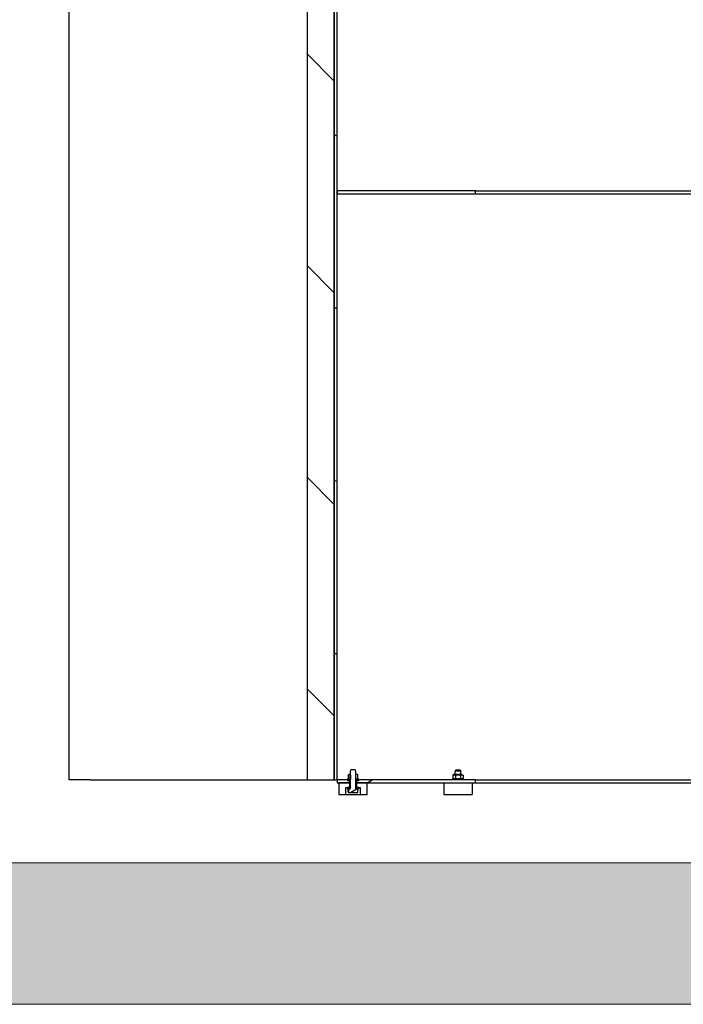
# Model space of a CAD drawing. Extents: x -89225 to 110569, y 13360 to 87647.
# Tile 420 of 478: x 85805 to 87213, y 72886 to 74975. Entities that reach past the tile are written whole.
import ezdxf

# ---------------------------------------------------------------- set-up
doc = ezdxf.new("R2010")
doc.units = 0
doc.layers.add('Beluchtingstank', color=253, linetype='Continuous')
doc.layers.add('INSTALLATIE', color=6, linetype='Continuous')
pattern_1 = [(30.0002, (26738.4, 84288.65), (-158.7508, 274.9626), [])]
pattern_2 = [(60.00025, (26738.4, 84288.65), (-274.9637, 158.7488), [])]

msp = doc.modelspace()

# ---------------------------------------------------------------- hatches: boundary and pattern name
at = {"layer": 'Beluchtingstank', "lineweight": 9, "ltscale": 0.01}
h = msp.add_hatch(dxfattribs=at)
h.set_pattern_fill('AR-CONC', color=256, style=0)
h.set_pattern_definition([(50, (-1014792.94, 1043025.14), (182.184669, -15.939086), [19.05, -209.55]), (355, (-1014792.94, 1043025.14), (-35.243421, 191.056845), [15.24, -167.640584]), (100.451445, (-1014777.75, 1043023.8), (146.941247, 175.117752), [16.190009, -178.090245]), (46.1842, (-1014792.94, 1043075.94), (271.07904, -42.042328), [28.575, -314.325]), (96.635558, (-1014770.35, 1043072.43), (237.404134, 247.426125), [24.285023, -267.13561]), (351.184151, (-1014792.94, 1043075.94), (237.404134, 247.426125), [22.859967, -251.45973]), (21, (-1014767.54, 1043063.24), (151.614391, -102.265198), [19.05, -209.55]), (326, (-1014767.54, 1043063.24), (61.802028, 184.187966), [15.24, -167.64]), (71.451445, (-1014754.9, 1043054.71), (213.41642, 81.922769), [16.190009, -178.089938]), (37.5, (-1014792.936, 1043025.14), (3.0886033, 84.555039), [0, -165.608, 0, -170.18, 0, -168.275]), (7.5, (-1014792.94, 1043025.14), (66.8196625, 100.180575), [0, -97.028, 0, -161.798, 0, -64.135]), (327.5, (-1014849.58, 1043025.14), (135.5905952, -5.728744), [0, -63.5, 0, -198.12, 0, -262.89]), (317.5, (-1014874.98, 1043025.14), (148.129181, 25.426491), [0, -82.55, 0, -131.572, 0, -186.69])])
h.paths.add_polyline_path([(107126.9, 72886), (107126.9, 73186), (106821.2, 73186), (93997, 73186), (93747, 73186), (80922.8, 73186), (80617.1, 73186), (80617.1, 72886)])
at = {"layer": 'INSTALLATIE'}
h = msp.add_hatch(dxfattribs=at)
h.set_pattern_fill('ANSI31', color=256, scale=2540, angle=-90, style=0)
h.set_pattern_definition([(315, (26738.4, 84288.65), (224.5064, 224.5064), [])])
h.paths.add_polyline_path([(86472, 76686), (86414.3, 76686), (86414.3, 73362), (86472, 73362), (86472, 75081.4), (86472, 75087)])
h = msp.add_hatch(dxfattribs=at)
h.set_pattern_fill('ANSI31', color=256, scale=2540, angle=-75, style=0)
h.set_pattern_definition([(330, (26738.4, 84288.65), (158.7501, 274.963), [])])
h.paths.add_polyline_path([(86472, 75081.4), (86472, 73362), (86478, 73362), (86478, 74606), (86478, 74612), (86478, 75083.7), (86476, 75083.7)])
h.paths.add_polyline_path([(88072, 73362), (88072, 75081.4), (88068, 75083.7), (88066, 75083.7), (88066, 74612), (88066, 74606), (88066, 73362)])
h = msp.add_hatch(dxfattribs=at)
h.set_pattern_fill('ANSI31', color=256, scale=2540, angle=15.0002, style=0)
h.set_pattern_definition(pattern_2)
h.paths.add_polyline_path([(87772, 74612), (87772, 74606), (88066, 74606), (88066, 74612)])
h.paths.add_polyline_path([(86772, 74606), (86772, 74612), (86478, 74612), (86478, 74606)])
h = msp.add_hatch(dxfattribs=at)
h.set_pattern_fill('ANSI31', color=256, scale=2540, angle=-14.9998, style=0)
h.set_pattern_definition(pattern_1)
h.paths.add_polyline_path([(86521.9, 73335.7), (86521.9, 73343.2), (86519.1, 73343.2), (86519.1, 73343.5), (86518.5, 73343.5), (86518, 73343.5), (86518, 73363.5), (86518, 73373.5), (86518, 73381), (86516.6, 73383.5), (86507.5, 73383.5), (86506, 73381), (86506, 73373.5), (86506, 73363.5), (86506, 73343.5), (86505.5, 73343.5), (86504.9, 73343.5), (86504.9, 73343.2), (86502.2, 73343.2), (86502.2, 73335.7), (86502.5, 73335.5), (86521.5, 73335.5)])
h = msp.add_hatch(dxfattribs=at)
h.set_pattern_fill('ANSI31', color=256, scale=2540, angle=-14.9998, style=0)
h.set_pattern_definition(pattern_1)
h.paths.add_polyline_path([(88066, 73356), (88066, 73362), (88044, 73362), (88039, 73362), (88039, 73361), (88039, 73356), (88062, 73356)])
h.paths.add_polyline_path([(86505, 73356), (86505, 73361), (86505, 73362), (86500, 73362), (86478, 73362), (86478, 73356), (86482, 73356)])
h.paths.add_polyline_path([(87772, 73362), (87772, 73356), (88002, 73356), (88025, 73356), (88025, 73361), (88025, 73362), (88020, 73362)])
h.paths.add_polyline_path([(86772, 73356), (86772, 73362), (86524, 73362), (86519, 73362), (86519, 73361), (86519, 73356), (86542, 73356)])
h = msp.add_hatch(dxfattribs=at)
h.set_pattern_fill('ANSI31', color=256, scale=2540, angle=-14.9998, style=0)
h.set_pattern_definition(pattern_1)
h.paths.add_polyline_path([(86518.5, 73363.5), (86518.5, 73361), (86519, 73361), (86524, 73361), (86524, 73362), (86524, 73363.5), (86520.6, 73363.5)])
h.paths.add_polyline_path([(86505.5, 73361), (86505.5, 73363.5), (86503.5, 73363.5), (86500, 73363.5), (86500, 73362), (86500, 73361), (86505, 73361)])
h = msp.add_hatch(dxfattribs=at)
h.set_pattern_fill('ANSI31', color=256, scale=2540, angle=15.0002, style=0)
h.set_pattern_definition(pattern_2)
h.paths.add_polyline_path([(86517.1, 73364), (86518, 73363.5), (86518.5, 73363.5), (86520.6, 73363.5), (86521.9, 73364.2), (86521.9, 73372.7), (86520.6, 73373.5), (86518, 73373.5), (86517.1, 73372.9)])
h.paths.add_polyline_path([(86506, 73363.5), (86507, 73364), (86507, 73372.9), (86506, 73373.5), (86503.5, 73373.5), (86502.2, 73372.7), (86502.2, 73364.2), (86503.5, 73363.5), (86505.5, 73363.5)])
h = msp.add_hatch(dxfattribs=at)
h.set_pattern_fill('ANSI31', color=256, scale=2540, angle=0.0002, style=0)
h.set_pattern_definition([(45.0002, (26738.4, 84288.65), (-224.5072, 224.5056), [])])
h.paths.add_polyline_path([(86542, 73331), (86542, 73356), (86519, 73356), (86519, 73346), (86524, 73346), (86527, 73346), (86527, 73331)])
h.paths.add_polyline_path([(86482, 73356), (86482, 73331), (86497, 73331), (86497, 73346), (86500, 73346), (86505, 73346), (86505, 73356)])
h = msp.add_hatch(dxfattribs=at)
h.set_pattern_fill('ANSI31', color=256, scale=2540, angle=15.0002, style=0)
h.set_pattern_definition(pattern_2)
h.paths.add_polyline_path([(86518.5, 73346), (86518.5, 73343.5), (86519.1, 73343.5), (86524, 73343.5), (86524, 73346), (86519, 73346)])
h.paths.add_polyline_path([(86505.5, 73343.5), (86505.5, 73346), (86505, 73346), (86500, 73346), (86500, 73343.5), (86504.9, 73343.5)])

# ---------------------------------------------------------------- linework, layer by layer
at = {"layer": 'Beluchtingstank', "lineweight": 9, "ltscale": 0.01}
for p, q in [((107126.9, 73186), (80617.1, 73186)), ((80617.1, 72886), (107126.9, 72886))]:
    msp.add_line(p, q, dxfattribs=at)
at = {"layer": 'INSTALLATIE'}
for p, q in [((85909.6, 73362), (85909.6, 76686)), ((86414.3, 76686), (86414.3, 73362)), ((86472, 73362), (86472, 76686)), ((86472, 75081.4), (86472, 73362)), ((86478, 73362), (86478, 75083.7)), ((86772, 74612), (86478, 74612)), ((86478, 74612), (86478, 74606)), ((86772, 74606), (86772, 74612)), ((86772, 74612), (87772, 74612)), ((86478, 74606), (86772, 74606)), ((86772, 74606), (87772, 74606)), ((86507.5, 73383.5), (86506, 73381)), ((86506, 73381), (86506, 73343.5)), ((86516.6, 73383.5), (86507.5, 73383.5)), ((86518, 73381), (86516.6, 73383.5)), ((86518, 73343.5), (86518, 73381)), ((86730.1, 73383.5), (86728.6, 73381)), ((86740.6, 73381), (86728.6, 73381)), ((86728.6, 73373.5), (86728.6, 73381)), ((86730.1, 73383.5), (86739.2, 73383.5)), ((86739.2, 73383.5), (86740.6, 73381)), ((86740.6, 73373.5), (86740.6, 73381)), ((85954.1, 73362), (85909.6, 73362)), ((85954.1, 73362), (85958.8, 73362)), ((85958.8, 73362), (86414.3, 73362)), ((86414.3, 73362), (86472, 73362)), ((86472, 73362), (86478, 73362)), ((86505, 73362), (86478, 73362)), ((86478, 73362), (86478, 73356)), ((86505.5, 73363.5), (86500, 73363.5)), ((86500, 73363.5), (86500, 73361)), ((86500, 73361), (86505.5, 73361)), ((86501.4, 73372.1), (86501.4, 73364.9)), ((86503.5, 73373.5), (86502.2, 73372.7)), ((86502.2, 73372.7), (86502.2, 73364.2)), ((86502.2, 73364.2), (86503.5, 73363.5)), ((86506, 73373.5), (86503.5, 73373.5)), ((86503.5, 73363.5), (86506, 73363.5)), ((86505, 73356), (86505, 73362)), ((86505.5, 73361), (86505.5, 73363.5)), ((86506, 73361), (86505.5, 73361)), ((86507, 73372.9), (86506, 73373.5)), ((86506, 73363.5), (86507, 73364)), ((86507, 73364), (86507, 73372.9)), ((86518, 73373.5), (86517.1, 73372.9)), ((86517.1, 73372.9), (86517.1, 73364)), ((86517.1, 73364), (86518, 73363.5)), ((86520.6, 73373.5), (86518, 73373.5)), ((86518, 73363.5), (86520.6, 73363.5)), ((86518.5, 73361), (86518, 73361)), ((86518.5, 73363.5), (86518.5, 73361)), ((86524, 73363.5), (86518.5, 73363.5)), ((86518.5, 73361), (86524, 73361)), ((86772, 73362), (86519, 73362)), ((86519, 73362), (86519, 73356)), ((86521.9, 73372.7), (86520.6, 73373.5)), ((86520.6, 73363.5), (86521.9, 73364.2)), ((86521.9, 73364.2), (86521.9, 73372.7)), ((86524, 73361), (86524, 73363.5)), ((86746.6, 73363.5), (86722.6, 73363.5)), ((86722.6, 73362), (86722.6, 73363.5)), ((86726.1, 73373.5), (86723.6, 73372.1)), ((86723.6, 73372.1), (86723.6, 73364.9)), ((86726.1, 73363.5), (86723.6, 73364.9)), ((86743.2, 73373.5), (86726.1, 73373.5)), ((86729.1, 73372.1), (86729.1, 73364.9)), ((86740.1, 73372.1), (86740.1, 73364.9)), ((86743.2, 73373.5), (86745.6, 73372.1)), ((86743.2, 73363.5), (86745.6, 73364.9)), ((86745.6, 73372.1), (86745.6, 73364.9)), ((86746.6, 73362), (86746.6, 73363.5)), ((86772, 73356), (86772, 73362)), ((86772, 73362), (87772, 73362)), ((86478, 73356), (86505, 73356)), ((86482, 73356), (86482, 73331)), ((86505, 73356), (86482, 73356)), ((86497, 73331), (86497, 73346)), ((86497, 73346), (86505, 73346)), ((86505.5, 73346), (86500, 73346)), ((86500, 73346), (86500, 73343.5)), ((86500, 73343.5), (86505.5, 73343.5)), ((86501.4, 73336.3), (86501.4, 73343.2)), ((86501.4, 73343.2), (86502.2, 73343.2)), ((86504.9, 73343.2), (86502.2, 73343.2)), ((86502.2, 73343.2), (86502.2, 73335.7)), ((86506, 73343.5), (86504.9, 73343.5)), ((86504.9, 73343.5), (86504.9, 73343.2)), ((86505, 73356), (86506, 73356)), ((86505, 73346), (86505, 73356)), ((86505, 73356), (86506, 73356)), ((86505.5, 73343.5), (86505.5, 73346)), ((86506, 73346), (86505.5, 73346)), ((86518, 73356), (86519, 73356)), ((86518, 73356), (86519, 73356)), ((86518.5, 73346), (86518, 73346)), ((86519.1, 73343.5), (86518, 73343.5)), ((86518.5, 73346), (86518.5, 73343.5)), ((86524, 73346), (86518.5, 73346)), ((86518.5, 73343.5), (86524, 73343.5)), ((86519, 73356), (86772, 73356)), ((86542, 73356), (86519, 73356)), ((86519, 73356), (86519, 73346)), ((86519, 73346), (86527, 73346)), ((86519.1, 73343.2), (86519.1, 73343.5)), ((86521.9, 73343.2), (86519.1, 73343.2)), ((86521.9, 73335.7), (86521.9, 73343.2)), ((86524, 73343.5), (86524, 73346)), ((86527, 73346), (86527, 73331)), ((86542, 73331), (86542, 73356)), ((86704.6, 73356), (86704.6, 73331)), ((86764.6, 73356), (86764.6, 73331)), ((86772, 73356), (87772, 73356)), ((86482, 73331), (86497, 73331)), ((86497, 73331), (86527, 73331)), ((86502.2, 73335.7), (86502.5, 73335.5)), ((86502.5, 73335.5), (86521.5, 73335.5)), ((86521.5, 73335.5), (86521.9, 73335.7)), ((86527, 73331), (86542, 73331)), ((86704.6, 73331), (86764.6, 73331))]:
    msp.add_line(p, q, dxfattribs=at)
for points, knots in [([(86501.4, 73372.1), (86501.5, 73372.2), (86501.5, 73372.2), (86501.6, 73372.3), (86501.7, 73372.3), (86501.7, 73372.4), (86501.8, 73372.4), (86501.8, 73372.5), (86501.9, 73372.5), (86501.9, 73372.6), (86502, 73372.6), (86502.1, 73372.7), (86502.1, 73372.7), (86502.1, 73372.7), (86502.2, 73372.7), (86502.2, 73372.7)], [0, 0, 0, 0, 0.695992, 0.695992, 0.695992, 1.391728, 1.391728, 1.391728, 2.087045, 2.087045, 2.087045, 2.781977, 2.781977, 2.781977, 3.013676, 3.013676, 3.013676, 3.013676]), ([(86502.2, 73364.2), (86502.2, 73364.2), (86502.1, 73364.3), (86502.1, 73364.3), (86502.1, 73364.3), (86502, 73364.3), (86501.9, 73364.4), (86501.9, 73364.4), (86501.8, 73364.5), (86501.8, 73364.5), (86501.7, 73364.6), (86501.5, 73364.8), (86501.4, 73364.9)], [8.12409, 8.12409, 8.12409, 8.12409, 8.352991, 8.352991, 8.352991, 9.049293, 9.049293, 9.049293, 9.745864, 9.745864, 9.745864, 11.137702, 11.137702, 11.137702, 11.137702]), ([(86723.6, 73372.1), (86723.8, 73372.2), (86723.9, 73372.2), (86724, 73372.3), (86724.1, 73372.3), (86724.2, 73372.4), (86724.3, 73372.4), (86724.4, 73372.5), (86724.5, 73372.5), (86724.7, 73372.6), (86724.8, 73372.6), (86724.9, 73372.7), (86725, 73372.7), (86725.1, 73372.7), (86725.1, 73372.7), (86725.2, 73372.8), (86725.2, 73372.8), (86725.3, 73372.8), (86725.3, 73372.8), (86725.4, 73372.8), (86725.5, 73372.8), (86725.5, 73372.9), (86725.6, 73372.9), (86725.6, 73372.9), (86725.7, 73372.9), (86725.7, 73372.9), (86725.8, 73372.9), (86725.9, 73372.9), (86725.9, 73372.9), (86726, 73372.9), (86726, 73372.9), (86726.1, 73372.9), (86726.2, 73372.9), (86726.2, 73372.9), (86726.3, 73372.9), (86726.3, 73372.9), (86726.4, 73372.9), (86726.4, 73372.9), (86726.5, 73372.9), (86726.6, 73372.9), (86726.6, 73372.9), (86726.7, 73372.9), (86726.7, 73372.9), (86726.8, 73372.9), (86726.9, 73372.9), (86726.9, 73372.9), (86727, 73372.9), (86727, 73372.9), (86727.1, 73372.9), (86727.1, 73372.9), (86727.2, 73372.9), (86727.3, 73372.9), (86727.3, 73372.8), (86727.4, 73372.8), (86727.4, 73372.8), (86727.5, 73372.8), (86727.5, 73372.8), (86727.6, 73372.8), (86727.7, 73372.7), (86727.7, 73372.7), (86727.8, 73372.7), (86727.9, 73372.7), (86728, 73372.6), (86728.1, 73372.6), (86728.2, 73372.5), (86728.3, 73372.5), (86728.5, 73372.4), (86728.7, 73372.3), (86728.9, 73372.2), (86729.1, 73372.1)], [0, 0, 0, 0, 0.695992, 0.695992, 0.695992, 1.391728, 1.391728, 1.391728, 2.087045, 2.087045, 2.087045, 2.781977, 2.781977, 2.781977, 3.129728, 3.129728, 3.129728, 3.47786, 3.47786, 3.47786, 3.826289, 3.826289, 3.826289, 4.174927, 4.174927, 4.174927, 4.523692, 4.523692, 4.523692, 4.872499, 4.872499, 4.872499, 5.221271, 5.221271, 5.221271, 5.569931, 5.569931, 5.569931, 5.918411, 5.918411, 5.918411, 6.266647, 6.266647, 6.266647, 6.614586, 6.614586, 6.614586, 6.962184, 6.962184, 6.962184, 7.309645, 7.309645, 7.309645, 7.65726, 7.65726, 7.65726, 8.005043, 8.005043, 8.005043, 8.352991, 8.352991, 8.352991, 9.049293, 9.049293, 9.049293, 9.745864, 9.745864, 9.745864, 11.137702, 11.137702, 11.137702, 11.137702]), ([(86729.1, 73364.9), (86728.9, 73364.8), (86728.7, 73364.6), (86728.5, 73364.5), (86728.3, 73364.5), (86728.2, 73364.4), (86728.1, 73364.4), (86728, 73364.3), (86727.9, 73364.3), (86727.8, 73364.3), (86727.7, 73364.2), (86727.7, 73364.2), (86727.6, 73364.2), (86727.5, 73364.2), (86727.5, 73364.2), (86727.4, 73364.2), (86727.4, 73364.2), (86727.3, 73364.1), (86727.3, 73364.1), (86727.2, 73364.1), (86727.1, 73364.1), (86727.1, 73364.1), (86727, 73364.1), (86727, 73364.1), (86726.9, 73364.1), (86726.9, 73364.1), (86726.8, 73364.1), (86726.7, 73364.1), (86726.7, 73364), (86726.6, 73364), (86726.6, 73364), (86726.5, 73364), (86726.4, 73364), (86726.4, 73364), (86726.3, 73364), (86726.3, 73364), (86726.2, 73364), (86726.2, 73364), (86726.1, 73364), (86726, 73364.1), (86726, 73364.1), (86725.9, 73364.1), (86725.9, 73364.1), (86725.8, 73364.1), (86725.7, 73364.1), (86725.7, 73364.1), (86725.6, 73364.1), (86725.6, 73364.1), (86725.5, 73364.1), (86725.5, 73364.1), (86725.4, 73364.2), (86725.3, 73364.2), (86725.3, 73364.2), (86725.2, 73364.2), (86725.2, 73364.2), (86725.1, 73364.2), (86725.1, 73364.2), (86725, 73364.3), (86724.9, 73364.3), (86724.8, 73364.3), (86724.7, 73364.4), (86724.5, 73364.4), (86724.4, 73364.5), (86724.3, 73364.5), (86724.2, 73364.6), (86724.1, 73364.6), (86724, 73364.7), (86723.9, 73364.8), (86723.8, 73364.8), (86723.6, 73364.9)], [0, 0, 0, 0, 1.391837, 1.391837, 1.391837, 2.088409, 2.088409, 2.088409, 2.784711, 2.784711, 2.784711, 3.132658, 3.132658, 3.132658, 3.480442, 3.480442, 3.480442, 3.828057, 3.828057, 3.828057, 4.175518, 4.175518, 4.175518, 4.523115, 4.523115, 4.523115, 4.871054, 4.871054, 4.871054, 5.219291, 5.219291, 5.219291, 5.56777, 5.56777, 5.56777, 5.916431, 5.916431, 5.916431, 6.265202, 6.265202, 6.265202, 6.61401, 6.61401, 6.61401, 6.962774, 6.962774, 6.962774, 7.311413, 7.311413, 7.311413, 7.659841, 7.659841, 7.659841, 8.007974, 8.007974, 8.007974, 8.355725, 8.355725, 8.355725, 9.050657, 9.050657, 9.050657, 9.745973, 9.745973, 9.745973, 10.44171, 10.44171, 10.44171, 11.137702, 11.137702, 11.137702, 11.137702]), ([(86729.1, 73372.1), (86729.4, 73372.2), (86729.6, 73372.2), (86729.8, 73372.3), (86730, 73372.3), (86730.3, 73372.4), (86730.5, 73372.4), (86730.7, 73372.5), (86730.9, 73372.5), (86731.2, 73372.6), (86731.4, 73372.6), (86731.6, 73372.7), (86731.8, 73372.7), (86732, 73372.7), (86732.1, 73372.7), (86732.2, 73372.8), (86732.3, 73372.8), (86732.4, 73372.8), (86732.5, 73372.8), (86732.6, 73372.8), (86732.8, 73372.8), (86732.9, 73372.9), (86733, 73372.9), (86733.1, 73372.9), (86733.2, 73372.9), (86733.3, 73372.9), (86733.5, 73372.9), (86733.6, 73372.9), (86733.7, 73372.9), (86733.8, 73372.9), (86733.9, 73372.9), (86734, 73372.9), (86734.2, 73372.9), (86734.3, 73372.9), (86734.4, 73372.9), (86734.5, 73372.9), (86734.6, 73372.9), (86734.7, 73372.9), (86734.8, 73372.9), (86735, 73372.9), (86735.1, 73372.9), (86735.2, 73372.9), (86735.3, 73372.9), (86735.4, 73372.9), (86735.5, 73372.9), (86735.7, 73372.9), (86735.8, 73372.9), (86735.9, 73372.9), (86736, 73372.9), (86736.1, 73372.9), (86736.2, 73372.9), (86736.4, 73372.9), (86736.5, 73372.8), (86736.6, 73372.8), (86736.7, 73372.8), (86736.8, 73372.8), (86736.9, 73372.8), (86737, 73372.8), (86737.2, 73372.7), (86737.3, 73372.7), (86737.4, 73372.7), (86737.6, 73372.7), (86737.8, 73372.6), (86738.1, 73372.6), (86738.3, 73372.5), (86738.5, 73372.5), (86738.8, 73372.4), (86739.2, 73372.3), (86739.7, 73372.2), (86740.1, 73372.1)], [0, 0, 0, 0, 0.695992, 0.695992, 0.695992, 1.391728, 1.391728, 1.391728, 2.087045, 2.087045, 2.087045, 2.781977, 2.781977, 2.781977, 3.129728, 3.129728, 3.129728, 3.47786, 3.47786, 3.47786, 3.826289, 3.826289, 3.826289, 4.174927, 4.174927, 4.174927, 4.523692, 4.523692, 4.523692, 4.872499, 4.872499, 4.872499, 5.221271, 5.221271, 5.221271, 5.569931, 5.569931, 5.569931, 5.918411, 5.918411, 5.918411, 6.266647, 6.266647, 6.266647, 6.614586, 6.614586, 6.614586, 6.962184, 6.962184, 6.962184, 7.309645, 7.309645, 7.309645, 7.65726, 7.65726, 7.65726, 8.005043, 8.005043, 8.005043, 8.352991, 8.352991, 8.352991, 9.049293, 9.049293, 9.049293, 9.745864, 9.745864, 9.745864, 11.137702, 11.137702, 11.137702, 11.137702]), ([(86740.1, 73364.9), (86739.7, 73364.8), (86739.2, 73364.6), (86738.8, 73364.5), (86738.5, 73364.5), (86738.3, 73364.4), (86738.1, 73364.4), (86737.8, 73364.3), (86737.6, 73364.3), (86737.4, 73364.3), (86737.3, 73364.2), (86737.2, 73364.2), (86737, 73364.2), (86736.9, 73364.2), (86736.8, 73364.2), (86736.7, 73364.2), (86736.6, 73364.2), (86736.5, 73364.1), (86736.4, 73364.1), (86736.2, 73364.1), (86736.1, 73364.1), (86736, 73364.1), (86735.9, 73364.1), (86735.8, 73364.1), (86735.7, 73364.1), (86735.5, 73364.1), (86735.4, 73364.1), (86735.3, 73364.1), (86735.2, 73364), (86735.1, 73364), (86735, 73364), (86734.8, 73364), (86734.7, 73364), (86734.6, 73364), (86734.5, 73364), (86734.4, 73364), (86734.3, 73364), (86734.2, 73364), (86734, 73364), (86733.9, 73364.1), (86733.8, 73364.1), (86733.7, 73364.1), (86733.6, 73364.1), (86733.5, 73364.1), (86733.3, 73364.1), (86733.2, 73364.1), (86733.1, 73364.1), (86733, 73364.1), (86732.9, 73364.1), (86732.8, 73364.1), (86732.6, 73364.2), (86732.5, 73364.2), (86732.4, 73364.2), (86732.3, 73364.2), (86732.2, 73364.2), (86732.1, 73364.2), (86732, 73364.2), (86731.8, 73364.3), (86731.6, 73364.3), (86731.4, 73364.3), (86731.2, 73364.4), (86730.9, 73364.4), (86730.7, 73364.5), (86730.5, 73364.5), (86730.3, 73364.6), (86730, 73364.6), (86729.8, 73364.7), (86729.6, 73364.8), (86729.4, 73364.8), (86729.1, 73364.9)], [0, 0, 0, 0, 1.391837, 1.391837, 1.391837, 2.088409, 2.088409, 2.088409, 2.784711, 2.784711, 2.784711, 3.132658, 3.132658, 3.132658, 3.480442, 3.480442, 3.480442, 3.828057, 3.828057, 3.828057, 4.175518, 4.175518, 4.175518, 4.523115, 4.523115, 4.523115, 4.871054, 4.871054, 4.871054, 5.219291, 5.219291, 5.219291, 5.56777, 5.56777, 5.56777, 5.916431, 5.916431, 5.916431, 6.265202, 6.265202, 6.265202, 6.61401, 6.61401, 6.61401, 6.962774, 6.962774, 6.962774, 7.311413, 7.311413, 7.311413, 7.659841, 7.659841, 7.659841, 8.007974, 8.007974, 8.007974, 8.355725, 8.355725, 8.355725, 9.050657, 9.050657, 9.050657, 9.745973, 9.745973, 9.745973, 10.44171, 10.44171, 10.44171, 11.137702, 11.137702, 11.137702, 11.137702]), ([(86740.1, 73372.1), (86740.3, 73372.2), (86740.5, 73372.3), (86740.8, 73372.4), (86740.9, 73372.5), (86741, 73372.5), (86741.1, 73372.6), (86741.2, 73372.6), (86741.3, 73372.7), (86741.5, 73372.7), (86741.5, 73372.7), (86741.6, 73372.7), (86741.6, 73372.8), (86741.7, 73372.8), (86741.7, 73372.8), (86741.8, 73372.8), (86741.9, 73372.8), (86741.9, 73372.8), (86742, 73372.9), (86742, 73372.9), (86742.1, 73372.9), (86742.1, 73372.9), (86742.2, 73372.9), (86742.3, 73372.9), (86742.3, 73372.9), (86742.4, 73372.9), (86742.4, 73372.9), (86742.5, 73372.9), (86742.6, 73372.9), (86742.6, 73372.9), (86742.7, 73372.9), (86742.7, 73372.9), (86742.8, 73372.9), (86742.8, 73372.9), (86742.9, 73372.9), (86743, 73372.9), (86743, 73372.9), (86743.1, 73372.9), (86743.1, 73372.9), (86743.2, 73372.9), (86743.2, 73372.9), (86743.3, 73372.9), (86743.4, 73372.9), (86743.4, 73372.9), (86743.5, 73372.9), (86743.5, 73372.9), (86743.6, 73372.9), (86743.7, 73372.9), (86743.7, 73372.9), (86743.8, 73372.8), (86743.8, 73372.8), (86743.9, 73372.8), (86743.9, 73372.8), (86744, 73372.8), (86744.1, 73372.8), (86744.1, 73372.7), (86744.2, 73372.7), (86744.2, 73372.7), (86744.3, 73372.7), (86744.5, 73372.6), (86744.6, 73372.6), (86744.7, 73372.5), (86744.8, 73372.5), (86744.9, 73372.4), (86745, 73372.4), (86745.1, 73372.3), (86745.2, 73372.3), (86745.4, 73372.2), (86745.5, 73372.2), (86745.6, 73372.1)], [0, 0, 0, 0, 1.391837, 1.391837, 1.391837, 2.088409, 2.088409, 2.088409, 2.784711, 2.784711, 2.784711, 3.132658, 3.132658, 3.132658, 3.480442, 3.480442, 3.480442, 3.828057, 3.828057, 3.828057, 4.175518, 4.175518, 4.175518, 4.523115, 4.523115, 4.523115, 4.871054, 4.871054, 4.871054, 5.219291, 5.219291, 5.219291, 5.56777, 5.56777, 5.56777, 5.916431, 5.916431, 5.916431, 6.265202, 6.265202, 6.265202, 6.61401, 6.61401, 6.61401, 6.962774, 6.962774, 6.962774, 7.311413, 7.311413, 7.311413, 7.659841, 7.659841, 7.659841, 8.007974, 8.007974, 8.007974, 8.355725, 8.355725, 8.355725, 9.050657, 9.050657, 9.050657, 9.745973, 9.745973, 9.745973, 10.44171, 10.44171, 10.44171, 11.137702, 11.137702, 11.137702, 11.137702]), ([(86745.6, 73364.9), (86745.4, 73364.8), (86745.1, 73364.6), (86744.9, 73364.5), (86744.8, 73364.5), (86744.7, 73364.4), (86744.6, 73364.4), (86744.5, 73364.3), (86744.3, 73364.3), (86744.2, 73364.3), (86744.2, 73364.2), (86744.1, 73364.2), (86744.1, 73364.2), (86744, 73364.2), (86743.9, 73364.2), (86743.9, 73364.2), (86743.8, 73364.2), (86743.8, 73364.1), (86743.7, 73364.1), (86743.7, 73364.1), (86743.6, 73364.1), (86743.5, 73364.1), (86743.5, 73364.1), (86743.4, 73364.1), (86743.4, 73364.1), (86743.3, 73364.1), (86743.2, 73364.1), (86743.2, 73364.1), (86743.1, 73364), (86743.1, 73364), (86743, 73364), (86743, 73364), (86742.9, 73364), (86742.8, 73364), (86742.8, 73364), (86742.7, 73364), (86742.7, 73364), (86742.6, 73364), (86742.6, 73364), (86742.5, 73364.1), (86742.4, 73364.1), (86742.4, 73364.1), (86742.3, 73364.1), (86742.3, 73364.1), (86742.2, 73364.1), (86742.1, 73364.1), (86742.1, 73364.1), (86742, 73364.1), (86742, 73364.1), (86741.9, 73364.1), (86741.9, 73364.2), (86741.8, 73364.2), (86741.7, 73364.2), (86741.7, 73364.2), (86741.6, 73364.2), (86741.6, 73364.2), (86741.5, 73364.2), (86741.5, 73364.3), (86741.3, 73364.3), (86741.2, 73364.3), (86741.1, 73364.4), (86741, 73364.4), (86740.9, 73364.5), (86740.8, 73364.5), (86740.7, 73364.6), (86740.5, 73364.6), (86740.4, 73364.7), (86740.3, 73364.8), (86740.2, 73364.8), (86740.1, 73364.9)], [0, 0, 0, 0, 1.391837, 1.391837, 1.391837, 2.088409, 2.088409, 2.088409, 2.784711, 2.784711, 2.784711, 3.132658, 3.132658, 3.132658, 3.480442, 3.480442, 3.480442, 3.828057, 3.828057, 3.828057, 4.175518, 4.175518, 4.175518, 4.523115, 4.523115, 4.523115, 4.871054, 4.871054, 4.871054, 5.219291, 5.219291, 5.219291, 5.56777, 5.56777, 5.56777, 5.916431, 5.916431, 5.916431, 6.265202, 6.265202, 6.265202, 6.61401, 6.61401, 6.61401, 6.962774, 6.962774, 6.962774, 7.311413, 7.311413, 7.311413, 7.659841, 7.659841, 7.659841, 8.007974, 8.007974, 8.007974, 8.355725, 8.355725, 8.355725, 9.050657, 9.050657, 9.050657, 9.745973, 9.745973, 9.745973, 10.44171, 10.44171, 10.44171, 11.137702, 11.137702, 11.137702, 11.137702]), ([(86502.2, 73335.7), (86502.2, 73335.7), (86502.1, 73335.7), (86502.1, 73335.7), (86502.1, 73335.8), (86502, 73335.8), (86501.9, 73335.8), (86501.9, 73335.9), (86501.8, 73335.9), (86501.8, 73336), (86501.7, 73336.1), (86501.5, 73336.2), (86501.4, 73336.3)], [2.55524, 2.55524, 2.55524, 2.55524, 2.783601, 2.783601, 2.783601, 3.480037, 3.480037, 3.480037, 4.176744, 4.176744, 4.176744, 5.568851, 5.568851, 5.568851, 5.568851])]:
    msp.add_open_spline(points, degree=3, knots=knots, dxfattribs=at)

doc.saveas('drawing.dxf')
